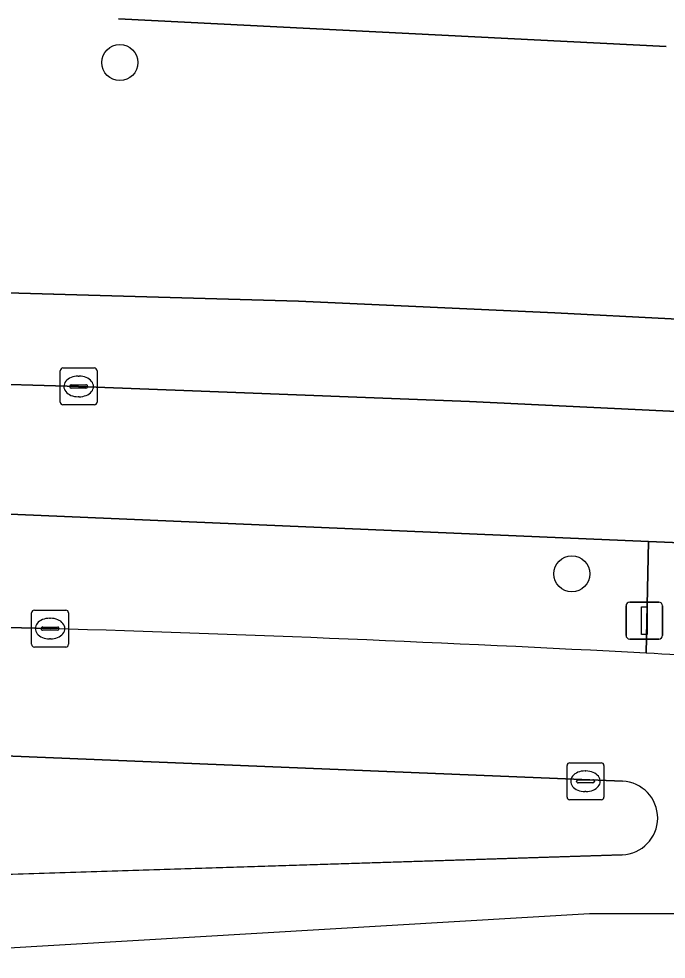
# Model space of a CAD drawing. Extents: x 160455 to 162082, y 388339 to 389736.
# Drawn here: x 161325.49 to 161343.04, y 388341.11 to 388366.61 of the extents above; entities that cross this region are included whole.
import ezdxf

# ---------------------------------------------------------------- set-up
doc = ezdxf.new("R2010")
doc.units = 0
for name, color, linetype in [('IMGEO_Berm_groen', 7, 'Continuous'), ('IMGEO_Boom', 7, 'Continuous'), ('IMGEO_Fietspad_gesloten', 7, 'Continuous'), ('IMGEO_Groenvoorziening', 7, 'Continuous'), ('IMGEO_Kolk', 7, 'Continuous'), ('IMGEO_Rijbaan_regionaal_gesloten', 7, 'Continuous'), ('IMGEO_Verkeersbordpaal', 7, 'Continuous'), ('IMGEO_Verkeerseiland_open', 7, 'Continuous'), ('IMGEO_Voetpad_open', 7, 'Continuous')]:
    doc.layers.add(name, color=color, linetype=linetype)

msp = doc.modelspace()

# ---------------------------------------------------------------- linework, layer by layer
at = {"layer": 'IMGEO_Berm_groen'}
for points in [[(161322.212, 388393.79), (161318.02, 388361.496), (161318.425, 388360.053), (161319.786, 388359.333), (161333.071, 388358.95), (161340.022, 388358.636), (161346.333, 388358.306), (161360.819, 388357.477), (161360.921, 388357.506), (161361.02, 388357.544), (161361.116, 388357.59), (161361.207, 388357.645), (161361.292, 388357.708), (161361.372, 388357.778), (161361.445, 388357.855), (161361.511, 388357.939), (161361.569, 388358.027), (161361.619, 388358.121), (161361.66, 388358.219), (161361.693, 388358.32), (161361.716, 388358.423), (161361.73, 388358.529), (161361.732, 388358.554), (161362.581, 388370.831)], [(161343.043, 388365.857), (161328.198, 388366.606)], [(161342.565, 388352.437), (161320.806, 388353.369), (161320.177, 388353.373)], [(161363.319, 388351.241), (161354.64, 388351.768), (161345.362, 388352.317), (161342.565, 388352.437), (161342.502, 388349.407)], [(161342.502, 388349.407), (161342.565, 388352.437)], [(161320.132, 388350.218), (161326.339, 388350.074)]]:
    msp.add_lwpolyline(points, dxfattribs=at)
for centre, radius, start, end in [((161306.04, 387662.009), 688.364, 86.963661, 88.31016), ((161306.301, 387668.119), 682.249, 86.38683, 86.958361)]:
    msp.add_arc(centre, radius, start, end, dxfattribs=at)
at = {"layer": 'IMGEO_Boom'}
for centre in [(161328.231, 388365.419), (161340.486, 388351.56)]:
    msp.add_circle(centre, 0.489, dxfattribs=at)
at = {"layer": 'IMGEO_Fietspad_gesloten'}
msp.add_lwpolyline([(161365.983, 388354.66), (161345.571, 388355.851), (161337.713, 388356.227), (161329.965, 388356.526), (161327.11, 388356.638), (161320.903, 388356.818), (161320.806, 388353.369), (161342.565, 388352.437), (161345.362, 388352.317), (161354.64, 388351.768), (161363.319, 388351.241)], dxfattribs=at)
at = {"layer": 'IMGEO_Groenvoorziening'}
msp.add_lwpolyline([(161328.198, 388366.606), (161343.043, 388365.857)], dxfattribs=at)
at = {"layer": 'IMGEO_Kolk'}
for p, q in [((161326.613, 388356.213), (161326.613, 388357.065)), ((161326.688, 388357.139), (161327.54, 388357.139)), ((161327.101, 388356.919), (161327.126, 388356.919)), ((161327.614, 388357.065), (161327.614, 388356.213)), ((161326.915, 388356.682), (161327.313, 388356.682)), ((161326.872, 388356.633), (161326.872, 388356.645)), ((161327.31, 388356.596), (161326.912, 388356.596)), ((161327.356, 388356.645), (161327.356, 388356.633)), ((161327.124, 388356.359), (161327.099, 388356.359)), ((161327.54, 388356.139), (161326.688, 388356.139)), ((161325.913, 388350.574), (161326.765, 388350.574)), ((161325.838, 388349.648), (161325.838, 388350.5)), ((161326.326, 388350.354), (161326.351, 388350.354)), ((161326.839, 388350.5), (161326.839, 388349.648)), ((161326.097, 388350.068), (161326.097, 388350.08)), ((161326.535, 388350.031), (161326.137, 388350.031)), ((161326.14, 388350.117), (161326.538, 388350.117)), ((161326.581, 388350.08), (161326.581, 388350.068)), ((161326.349, 388349.794), (161326.324, 388349.794)), ((161326.765, 388349.574), (161325.913, 388349.574)), ((161340.354, 388345.508), (161340.354, 388346.36)), ((161340.429, 388346.434), (161341.281, 388346.434)), ((161340.842, 388346.214), (161340.867, 388346.214)), ((161341.355, 388346.36), (161341.355, 388345.508)), ((161340.656, 388345.977), (161341.054, 388345.977)), ((161340.613, 388345.928), (161340.613, 388345.94)), ((161341.051, 388345.891), (161340.653, 388345.891)), ((161341.097, 388345.94), (161341.097, 388345.928)), ((161341.281, 388345.434), (161340.429, 388345.434)), ((161340.865, 388345.654), (161340.84, 388345.654))]:
    msp.add_line(p, q, dxfattribs=at)
for points in [[(161326.613, 388356.213), (161326.613, 388357.065)], [(161326.688, 388357.139), (161327.54, 388357.139)], [(161327.614, 388357.065), (161327.614, 388356.213)], [(161327.54, 388356.139), (161326.688, 388356.139)], [(161325.913, 388350.574), (161326.765, 388350.574)], [(161325.838, 388349.648), (161325.838, 388350.5)], [(161326.839, 388350.5), (161326.839, 388349.648)], [(161326.765, 388349.574), (161325.913, 388349.574)], [(161340.354, 388345.508), (161340.354, 388346.36)], [(161340.429, 388346.434), (161341.281, 388346.434)], [(161341.355, 388346.36), (161341.355, 388345.508)], [(161341.281, 388345.434), (161340.429, 388345.434)]]:
    msp.add_lwpolyline(points, dxfattribs=at)
for centre, radius, start, end in [((161326.69, 388357.063), 0.0765, 91.552, 178.448), ((161326.69, 388357.063), 0.0765, 91.552, 178.448), ((161327.538, 388357.063), 0.0765, 1.552, 88.448), ((161327.538, 388357.063), 0.0765, 1.552, 88.448), ((161326.912, 388356.642), 0.0403, 85.8775, 175.7526), ((161327.317, 388356.644), 0.0386, 1.7309, 96.639), ((161326.909, 388356.632), 0.0366, 178.938, 274.7102), ((161327.313, 388356.639), 0.043, 264.8664, 352.4533), ((161326.69, 388356.215), 0.0765, 181.552, 268.448), ((161326.69, 388356.215), 0.0765, 181.552, 268.448), ((161327.538, 388356.215), 0.0765, 271.552, 358.448), ((161327.538, 388356.215), 0.0765, 271.552, 358.448), ((161325.915, 388350.498), 0.0765, 91.552, 178.448), ((161325.915, 388350.498), 0.0765, 91.552, 178.448), ((161326.763, 388350.498), 0.0765, 1.552, 88.448), ((161326.763, 388350.498), 0.0765, 1.552, 88.448), ((161326.137, 388350.077), 0.0403, 85.8775, 175.7526), ((161326.134, 388350.067), 0.0366, 178.938, 274.7102), ((161326.538, 388350.074), 0.043, 264.8664, 352.4533), ((161326.542, 388350.079), 0.0386, 1.7309, 96.639), ((161325.915, 388349.65), 0.0765, 181.552, 268.448), ((161325.915, 388349.65), 0.0765, 181.552, 268.448), ((161326.763, 388349.65), 0.0765, 271.552, 358.448), ((161326.763, 388349.65), 0.0765, 271.552, 358.448), ((161340.431, 388346.358), 0.0765, 91.552, 178.448), ((161340.431, 388346.358), 0.0765, 91.552, 178.448), ((161341.279, 388346.358), 0.0765, 1.552, 88.448), ((161341.279, 388346.358), 0.0765, 1.552, 88.448), ((161340.653, 388345.937), 0.0403, 85.8775, 175.7526), ((161341.058, 388345.939), 0.0386, 1.7309, 96.639), ((161340.65, 388345.927), 0.0366, 178.938, 274.7102), ((161341.054, 388345.934), 0.043, 264.8664, 352.4533), ((161340.431, 388345.51), 0.0765, 181.552, 268.448), ((161340.431, 388345.51), 0.0765, 181.552, 268.448), ((161341.279, 388345.51), 0.0765, 271.552, 358.448), ((161341.279, 388345.51), 0.0765, 271.552, 358.448)]:
    msp.add_arc(centre, radius, start, end, dxfattribs=at)
for centre, major_axis, ratio, start_param, end_param in [((161327.1, 388356.639), (-0.387, 0.002), 0.722429, 4.712389, 7.853982), ((161327.125, 388356.639), (-0.39, 0.002), 0.717154, 1.570796, 4.712389), ((161326.325, 388350.074), (-0.387, 0.002), 0.722429, 4.712389, 7.853982), ((161326.35, 388350.074), (-0.39, 0.002), 0.717154, 1.570796, 4.712389), ((161340.841, 388345.934), (-0.387, 0.002), 0.722429, 4.712389, 7.853982), ((161340.866, 388345.934), (-0.39, 0.002), 0.717154, 1.570796, 4.712389)]:
    msp.add_ellipse(centre, major_axis=major_axis, ratio=ratio, start_param=start_param, end_param=end_param, dxfattribs=at)
at = {"layer": 'IMGEO_Rijbaan_regionaal_gesloten'}
for points in [[(161326.339, 388350.074), (161320.132, 388350.218), (161320.032, 388346.835), (161341.857, 388345.937)], [(161341.848, 388343.942), (161320.186, 388343.251), (161320.066, 388343.246), (161319.969, 388341.111), (161340.963, 388342.346), (161621.218, 388342.469), (161666.576, 388349.892)]]:
    msp.add_lwpolyline(points, dxfattribs=at)
for centre, radius, start, end in [((161306.04, 387662.009), 688.364, 86.963661, 88.31016), ((161306.301, 387668.119), 682.249, 86.38683, 86.958361), ((161341.814, 388344.94), 0.998, 271.9663, 87.5168)]:
    msp.add_arc(centre, radius, start, end, dxfattribs=at)
at = {"layer": 'IMGEO_Verkeersbordpaal'}
for p, q in [((161342.054, 388350.791), (161342.844, 388350.791)), ((161342.844, 388350.791), (161342.054, 388350.791)), ((161341.954, 388349.891), (161341.954, 388350.691)), ((161341.954, 388350.691), (161341.954, 388349.891)), ((161342.944, 388350.691), (161342.944, 388349.891)), ((161342.944, 388349.891), (161342.944, 388350.691)), ((161342.844, 388349.791), (161342.054, 388349.791)), ((161342.054, 388349.791), (161342.844, 388349.791))]:
    msp.add_line(p, q, dxfattribs=at)
msp.add_lwpolyline([(161342.374, 388350.666), (161342.524, 388350.666), (161342.524, 388349.916), (161342.374, 388349.916), (161342.374, 388350.666)], dxfattribs=at)
for centre, start, end in [((161342.054, 388350.691), 90, 180), ((161342.054, 388350.691), 90, 180), ((161342.844, 388350.691), 0, 90), ((161342.844, 388350.691), 360, 90), ((161342.054, 388349.891), 180, 270), ((161342.054, 388349.891), 180, 270), ((161342.844, 388349.891), 270, 0), ((161342.844, 388349.891), 270, 0)]:
    msp.add_arc(centre, 0.1, start, end, dxfattribs=at)
at = {"layer": 'IMGEO_Verkeerseiland_open'}
for points in [[(161341.857, 388345.937), (161320.032, 388346.835)], [(161320.066, 388343.246), (161320.186, 388343.251), (161341.848, 388343.942)]]:
    msp.add_lwpolyline(points, dxfattribs=at)
msp.add_arc((161341.814, 388344.94), 0.998, 271.9663, 87.5168, dxfattribs=at)
at = {"layer": 'IMGEO_Voetpad_open'}
for points in [[(161360.819, 388357.477), (161346.333, 388358.306), (161340.022, 388358.636), (161333.071, 388358.95), (161319.786, 388359.333), (161316.303, 388359.726), (161316.413, 388359.43)], [(161320.903, 388356.818), (161327.11, 388356.638), (161329.965, 388356.526), (161337.713, 388356.227), (161345.571, 388355.851), (161365.983, 388354.66)]]:
    msp.add_lwpolyline(points, dxfattribs=at)

doc.saveas('drawing.dxf')
